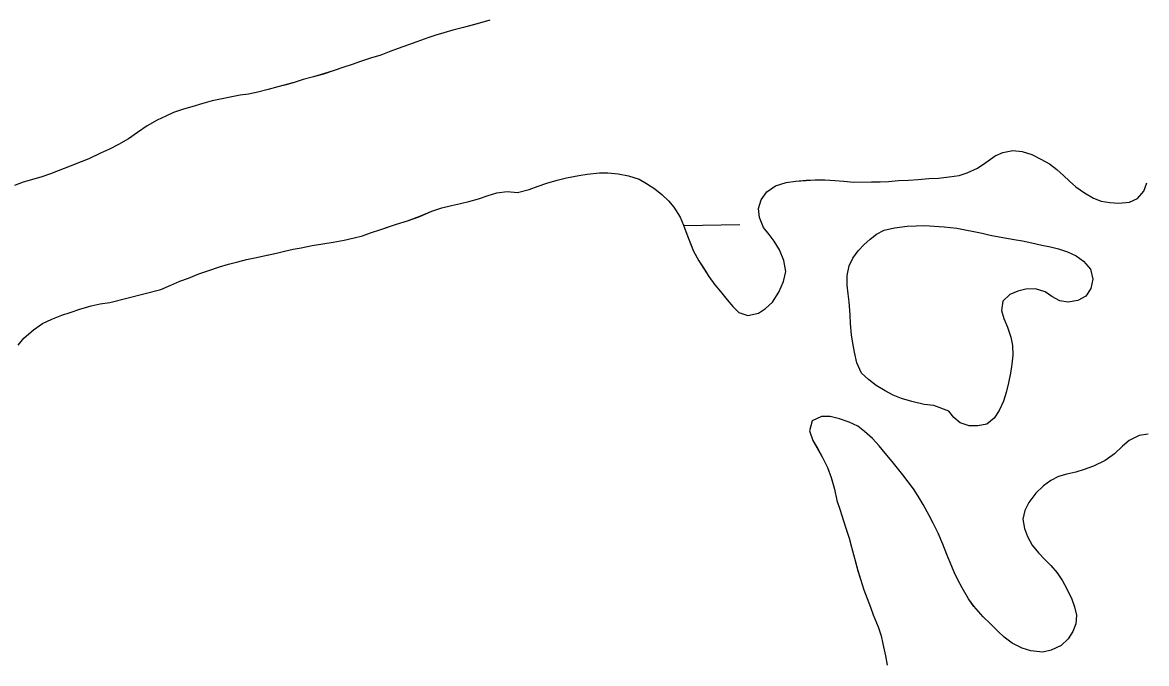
# Model space of a CAD drawing. Extents: x 3855477 to 3893699, y 299188 to 325115.
# Drawn here: x 3875665.5 to 3876078.5, y 306526.3 to 306761.7 of the extents above; entities that cross this region are included whole.
import ezdxf

# ---------------------------------------------------------------- set-up
doc = ezdxf.new("R2010")
doc.units = 0
doc.layers.add('V-TOPO-SHOR', color=7, linetype='Continuous')
doc.layers.add('V-WETL-SWMP', color=7, linetype='Continuous')

msp = doc.modelspace()

# ---------------------------------------------------------------- linework, layer by layer
at = {"layer": 'V-TOPO-SHOR'}
for points in [[(3875837.21, 306762.52), (3875834.23, 306761.7), (3875831.17, 306760.89), (3875827.49, 306759.91), (3875823.64, 306758.93), (3875820.32, 306757.94), (3875817.34, 306757.04), (3875814.36, 306756.05), (3875810.32, 306754.64), (3875807.34, 306753.55), (3875803.57, 306752.14), (3875800.24, 306750.98), (3875797.17, 306749.73), (3875793.4, 306748.58), (3875789.72, 306747.42), (3875786.65, 306746.26), (3875783.23, 306745.18), (3875779.99, 306744.11), (3875776.05, 306742.79), (3875772.37, 306741.8), (3875768.61, 306740.74), (3875765.28, 306739.67), (3875762.3, 306738.85), (3875759.32, 306738.03), (3875755.73, 306737.05), (3875751.97, 306736.15), (3875748.47, 306735.43), (3875745.42, 306734.96), (3875742.36, 306734.41), (3875738.25, 306733.52), (3875735.1, 306732.88), (3875731.69, 306731.98), (3875727.65, 306730.75), (3875724.68, 306729.93), (3875720.91, 306728.6), (3875718.1, 306727.26), (3875714.93, 306725.83), (3875711.33, 306723.72), (3875707.71, 306721.26), (3875704.44, 306718.96), (3875700.75, 306716.94), (3875697.49, 306715.16), (3875694.16, 306713.66), (3875689.85, 306711.64), (3875687.04, 306710.47), (3875683.01, 306708.89), (3875678.62, 306707.22), (3875675.81, 306706.14), (3875672.57, 306705.07), (3875668.72, 306703.91), (3875665.74, 306703.01), (3875662.58, 306701.84)], [(3875970.87, 306703.04), (3875977.48, 306703.18), (3875980.7, 306703.21), (3875983.75, 306703.33), (3875987.4, 306703.7), (3875991.06, 306703.81), (3875994.63, 306704.01), (3875998.55, 306704.38), (3876002.12, 306704.57), (3876006.04, 306705.03), (3876009.7, 306705.57), (3876012.59, 306706.48), (3876016.36, 306708.23), (3876019.53, 306710.27), (3876022.96, 306712.73), (3876025.77, 306713.98), (3876029.43, 306714.7), (3876032.82, 306714.29), (3876036.37, 306713.27), (3876039.73, 306711.56), (3876042.83, 306709.85), (3876045.57, 306707.72), (3876047.97, 306705.5), (3876050.28, 306703.37), (3876052.59, 306701.33), (3876055.77, 306699.1), (3876059.04, 306697.13), (3876061.89, 306696.03), (3876065.1, 306695.54), (3876068.23, 306695.31), (3876072.23, 306695.76), (3876075.22, 306697.1), (3876077.52, 306699.76), (3876078.62, 306702.78)], [(3875663.84, 306643.14), (3875665.97, 306645.71), (3875669.5, 306648.87), (3875672.85, 306651.15), (3875676.18, 306652.75), (3875679.94, 306654.24), (3875683, 306655.23), (3875686.59, 306656.47), (3875690.7, 306657.62), (3875694.01, 306658.43), (3875697.59, 306658.89), (3875716.28, 306663.6), (3875719.96, 306665.18), (3875723.29, 306666.69), (3875726.44, 306667.77), (3875730.29, 306669.35), (3875733.88, 306670.59), (3875737.81, 306671.91), (3875741.22, 306672.9), (3875744.54, 306673.79), (3875747.77, 306674.69), (3875750.83, 306675.33), (3875755.19, 306676.21), (3875758.77, 306676.93), (3875761.74, 306677.66), (3875764.88, 306678.47), (3875767.84, 306678.94), (3875771.86, 306679.83), (3875775.87, 306680.37), (3875779.62, 306680.99), (3875783.72, 306681.79), (3875787.3, 306682.6), (3875790.36, 306683.41), (3875793.33, 306684.4), (3875797.09, 306685.64), (3875799.98, 306686.63), (3875802.86, 306687.62), (3875806.97, 306688.86), (3875811.43, 306690.52), (3875815.9, 306692.35), (3875819.58, 306693.68), (3875823.07, 306694.48), (3875826.38, 306695.21), (3875829.44, 306695.93), (3875833.02, 306697), (3875836.61, 306698.16), (3875839.76, 306699.14), (3875843.59, 306699.6), (3875847.41, 306699.27), (3875851.6, 306700.32), (3875855.02, 306701.57), (3875858.16, 306702.64), (3875861.92, 306703.79), (3875865.33, 306704.6), (3875869.87, 306705.56), (3875872.92, 306706.03), (3875877.45, 306706.47), (3875880.58, 306706.5), (3875884.4, 306706.17), (3875888.21, 306705.41), (3875892.1, 306704.13), (3875894.77, 306702.6), (3875897.78, 306700.64), (3875900.43, 306698.5), (3875902.83, 306696.2), (3875904.78, 306693.82), (3875907.15, 306690.21), (3875908.41, 306687.32), (3875909.56, 306683.91), (3875910.81, 306680.84), (3875912.06, 306677.78), (3875914, 306674.18), (3875915.69, 306671.54), (3875917.72, 306668.37), (3875919.93, 306665.38), (3875921.97, 306662.91), (3875924.44, 306659.82), (3875926.48, 306657.35), (3875928.7, 306655.23), (3875931.99, 306654.12), (3875935.92, 306655.01)], [(3875935.92, 306655.01), (3875938.46, 306656.61), (3875941.03, 306659.01), (3875943.44, 306662.7), (3875945.16, 306666.58), (3875945.92, 306670.31), (3875945.21, 306674.32), (3875943.63, 306678.26), (3875941.69, 306681.42), (3875939.82, 306683.8), (3875937.77, 306686.36), (3875936.28, 306690.13), (3875935.9, 306693.35), (3875936.91, 306696.55), (3875938.96, 306699.47), (3875942.13, 306701.67), (3875946.16, 306702.91), (3875949.64, 306703.46), (3875953.39, 306703.74), (3875956.78, 306703.94), (3875960.34, 306703.96), (3875963.99, 306703.72), (3875967.29, 306703.4), (3875970.87, 306703.04)], [(3876000.31, 306621.02), (3875996.84, 306621.35), (3875992.25, 306622.47), (3875988.53, 306623.58), (3875985.42, 306624.85), (3875982.49, 306626.47), (3875979.22, 306628.35), (3875976.3, 306630.58), (3875973.82, 306632.89), (3875972.06, 306636.66), (3875971.18, 306640.67), (3875970.54, 306643.99), (3875970.07, 306647.04), (3875969.8, 306651.14), (3875969.59, 306654.36), (3875969.24, 306659.06), (3875968.86, 306662.11), (3875968.48, 306665.25), (3875968.46, 306668.82), (3875969.3, 306672.37), (3875970.57, 306675.13), (3875972.53, 306677.79), (3875974.66, 306680.1), (3875976.96, 306682.15), (3875979.34, 306684.02), (3875982.15, 306685.45), (3875985.9, 306686.34), (3875990.52, 306686.86), (3875993.92, 306686.98), (3875997.05, 306687.1), (3876000.53, 306686.95), (3876004.17, 306686.62), (3876008.77, 306686.19), (3876011.89, 306685.53), (3876015.01, 306684.95), (3876018.14, 306684.37), (3876021.08, 306683.63), (3876025.76, 306682.76), (3876029.83, 306681.99), (3876032.96, 306681.5), (3876036.43, 306680.83), (3876040.06, 306679.98), (3876043.27, 306679.32), (3876046.21, 306678.57), (3876049.5, 306677.47), (3876052.69, 306676.02), (3876055.35, 306674.06), (3876057.91, 306671.06), (3876058.8, 306667.48), (3876058.04, 306664.01), (3876056.25, 306661.17), (3876053.27, 306659.57), (3876049.78, 306659.02), (3876046.66, 306659.43), (3876043.73, 306661.04), (3876041.24, 306662.74), (3876037.69, 306663.93), (3876034.21, 306663.82), (3876031.24, 306663.09), (3876028.35, 306661.75), (3876025.78, 306659.36), (3876025.2, 306655.98), (3876026.1, 306653.01), (3876027.44, 306649.77), (3876028.68, 306646.09), (3876029.32, 306643.04), (3876029.34, 306639.55), (3876029.02, 306636.26), (3876028.53, 306632.87), (3876027.86, 306629.41), (3876026.93, 306625.86), (3876025.91, 306622.66), (3876024.37, 306619.2), (3876022.58, 306616.37), (3876019.85, 306614.15), (3876016.53, 306613.52), (3876013.31, 306613.57), (3876010.03, 306614.67), (3876007.71, 306616.63), (3876005.84, 306619.01), (3876000.31, 306621.02)], [(3876079.1, 306610.48), (3876075.79, 306610.02), (3876072.19, 306608.17), (3876069.64, 306606.12), (3876066.8, 306603.31), (3876063.37, 306600.84), (3876059.07, 306598.75), (3876055.66, 306597.59), (3876052.51, 306596.6), (3876049.28, 306595.79), (3876046.23, 306594.97), (3876043.42, 306593.55), (3876040.69, 306591.51), (3876037.86, 306588.78), (3876035.27, 306585.43), (3876033.83, 306582.5), (3876033.08, 306579.3), (3876033.63, 306575.9), (3876034.79, 306572.92), (3876036.56, 306569.76), (3876038.86, 306566.94), (3876041.25, 306564.37), (3876043.38, 306562.25), (3876045.68, 306559.6), (3876047.63, 306556.61), (3876049.15, 306553.97), (3876051.08, 306549.94), (3876052.07, 306547.05), (3876052.8, 306544.08), (3876052.57, 306540.87), (3876051.47, 306538.02), (3876049.69, 306535.36), (3876047.21, 306532.88), (3876043.44, 306531.12), (3876040.39, 306530.48), (3876035.96, 306530.91), (3876032.85, 306531.92), (3876029.14, 306533.72), (3876026.22, 306535.95), (3876023.83, 306538.16), (3876021.01, 306540.99), (3876018.45, 306543.48), (3876015.12, 306547.28), (3876013.08, 306550.01), (3876010.81, 306554.04), (3876009.21, 306557.03), (3876007.78, 306559.84), (3876006.37, 306563.34), (3876005.12, 306566.32), (3876003.7, 306570.17), (3876001.95, 306574.2), (3876000.1, 306577.8), (3875998.68, 306580.69), (3875996.48, 306584.73), (3875994.63, 306587.72), (3875992.85, 306590.44), (3875990.98, 306593), (3875989.03, 306595.55), (3875986.98, 306598.03), (3875985.03, 306600.41), (3875982.47, 306603.5), (3875980.26, 306606.23), (3875977.79, 306608.97), (3875974.88, 306611.54), (3875972.48, 306613.5), (3875969.29, 306614.95), (3875965.66, 306616.14), (3875962.28, 306616.98), (3875959.06, 306617.04), (3875955.64, 306615.36), (3875954.71, 306611.73), (3875955.95, 306608.14), (3875957.72, 306605.07), (3875959.49, 306601.99), (3875961.34, 306598.31), (3875962.67, 306594.63), (3875963.81, 306590.35), (3875964.78, 306586.16), (3875965.77, 306583.01), (3875967.17, 306578.73), (3875968.16, 306575.67)], [(3875968.16, 306575.67), (3875969.31, 306572.26), (3875970.12, 306569.02), (3875971.18, 306564.92), (3875972.49, 306560.38), (3875973.39, 306557.23), (3875974.63, 306553.38), (3875975.88, 306550.14), (3875977.12, 306546.99), (3875978.03, 306544.11), (3875979.86, 306539.73), (3875981.02, 306536.49), (3875981.58, 306533.52), (3875982.63, 306529.07), (3875983.18, 306525.67)]]:
    msp.add_lwpolyline(points, dxfattribs=at)
at = {"layer": 'V-WETL-SWMP'}
for p, q in [((3875834.24, 306761.7), (3875827.5, 306759.91)), ((3875820.32, 306757.94), (3875817.34, 306757.04)), ((3875823.64, 306758.93), (3875820.32, 306757.94)), ((3875827.5, 306759.91), (3875823.64, 306758.93)), ((3875807.34, 306753.56), (3875803.57, 306752.14)), ((3875810.33, 306754.64), (3875807.34, 306753.56)), ((3875814.36, 306756.05), (3875810.33, 306754.64)), ((3875817.34, 306757.04), (3875814.36, 306756.05)), ((3875797.17, 306749.73), (3875793.4, 306748.58)), ((3875800.24, 306750.98), (3875797.17, 306749.73)), ((3875803.57, 306752.14), (3875800.24, 306750.98)), ((3875783.24, 306745.18), (3875779.99, 306744.11)), ((3875786.65, 306746.26), (3875783.24, 306745.18)), ((3875789.72, 306747.42), (3875786.65, 306746.26)), ((3875793.4, 306748.58), (3875789.72, 306747.42)), ((3875768.61, 306740.74), (3875765.28, 306739.66)), ((3875772.37, 306741.8), (3875768.61, 306740.74)), ((3875776.05, 306742.78), (3875772.37, 306741.8)), ((3875779.99, 306744.11), (3875776.05, 306742.78)), ((3875755.73, 306737.05), (3875751.97, 306736.15)), ((3875759.32, 306738.03), (3875755.73, 306737.05)), ((3875765.28, 306739.66), (3875759.32, 306738.03)), ((3875735.1, 306732.88), (3875731.68, 306731.98)), ((3875738.25, 306733.52), (3875735.1, 306732.88)), ((3875742.36, 306734.41), (3875738.25, 306733.52)), ((3875745.42, 306734.96), (3875742.36, 306734.41)), ((3875748.47, 306735.43), (3875745.42, 306734.96)), ((3875751.97, 306736.15), (3875748.47, 306735.43)), ((3875720.91, 306728.6), (3875718.1, 306727.26)), ((3875724.68, 306729.93), (3875720.91, 306728.6)), ((3875727.66, 306730.75), (3875724.68, 306729.93)), ((3875731.68, 306731.98), (3875727.66, 306730.75)), ((3875714.93, 306725.83), (3875711.33, 306723.72)), ((3875718.1, 306727.26), (3875714.93, 306725.83)), ((3875707.71, 306721.26), (3875704.44, 306718.96)), ((3875711.33, 306723.72), (3875707.71, 306721.26)), ((3875700.75, 306716.94), (3875697.49, 306715.16)), ((3875704.44, 306718.96), (3875700.75, 306716.94)), ((3875694.16, 306713.66), (3875689.85, 306711.64)), ((3875697.49, 306715.16), (3875694.16, 306713.66)), ((3876019.53, 306710.27), (3876022.96, 306712.73)), ((3876022.96, 306712.73), (3876025.77, 306713.98)), ((3876025.77, 306713.98), (3876029.43, 306714.7)), ((3876029.43, 306714.7), (3876032.82, 306714.29)), ((3876032.82, 306714.29), (3876036.37, 306713.27)), ((3876036.37, 306713.27), (3876039.73, 306711.56)), ((3875683.01, 306708.89), (3875678.62, 306707.22)), ((3875687.04, 306710.47), (3875683.01, 306708.89)), ((3875689.85, 306711.64), (3875687.04, 306710.47)), ((3876012.59, 306706.47), (3876016.36, 306708.23)), ((3876016.36, 306708.23), (3876019.53, 306710.27)), ((3876039.73, 306711.56), (3876042.83, 306709.85)), ((3876042.83, 306709.85), (3876045.57, 306707.72)), ((3876045.57, 306707.72), (3876047.97, 306705.5)), ((3875668.72, 306703.91), (3875665.74, 306703.01)), ((3875672.57, 306705.06), (3875668.72, 306703.91)), ((3875675.81, 306706.14), (3875672.57, 306705.06)), ((3875678.62, 306707.22), (3875675.81, 306706.14)), ((3875858.16, 306702.64), (3875861.92, 306703.79)), ((3875861.92, 306703.79), (3875865.33, 306704.6)), ((3875865.33, 306704.6), (3875869.87, 306705.56)), ((3875869.87, 306705.56), (3875872.92, 306706.03)), ((3875872.92, 306706.03), (3875877.45, 306706.47)), ((3875877.45, 306706.47), (3875880.58, 306706.5)), ((3875880.58, 306706.5), (3875884.4, 306706.17)), ((3875884.4, 306706.17), (3875888.21, 306705.41)), ((3875888.21, 306705.41), (3875892.1, 306704.13)), ((3875892.1, 306704.13), (3875894.77, 306702.6)), ((3875949.64, 306703.45), (3875953.39, 306703.73)), ((3875953.39, 306703.73), (3875956.78, 306703.94)), ((3875956.78, 306703.94), (3875960.35, 306703.96)), ((3875960.35, 306703.96), (3875963.99, 306703.72)), ((3875963.99, 306703.72), (3875967.29, 306703.4)), ((3875983.75, 306703.33), (3875987.4, 306703.7)), ((3875987.4, 306703.7), (3875991.06, 306703.81)), ((3875991.06, 306703.81), (3875994.63, 306704.01)), ((3875994.63, 306704.01), (3875998.55, 306704.38)), ((3875998.55, 306704.38), (3876002.12, 306704.57)), ((3876002.12, 306704.57), (3876006.04, 306705.03)), ((3876006.04, 306705.03), (3876009.7, 306705.57)), ((3876009.7, 306705.57), (3876012.59, 306706.47)), ((3876047.97, 306705.5), (3876050.28, 306703.37)), ((3875665.74, 306703.01), (3875662.58, 306701.84)), ((3875839.76, 306699.14), (3875843.59, 306699.6)), ((3875843.59, 306699.6), (3875847.41, 306699.27)), ((3875847.41, 306699.27), (3875851.6, 306700.32)), ((3875851.6, 306700.32), (3875855.02, 306701.57)), ((3875855.02, 306701.57), (3875858.16, 306702.64)), ((3875894.77, 306702.6), (3875897.78, 306700.63)), ((3875897.78, 306700.63), (3875900.43, 306698.5)), ((3875936.91, 306696.55), (3875938.97, 306699.47)), ((3875938.97, 306699.47), (3875942.13, 306701.67)), ((3875942.13, 306701.67), (3875946.16, 306702.91)), ((3875946.16, 306702.91), (3875949.64, 306703.45)), ((3875967.29, 306703.4), (3875970.87, 306703.04)), ((3875970.87, 306703.04), (3875977.48, 306703.18)), ((3875977.48, 306703.18), (3875980.7, 306703.21)), ((3875980.7, 306703.21), (3875983.75, 306703.33)), ((3876050.28, 306703.37), (3876052.59, 306701.33)), ((3876052.59, 306701.33), (3876055.77, 306699.1)), ((3876075.22, 306697.1), (3876077.53, 306699.76)), ((3876077.53, 306699.76), (3876078.62, 306702.78)), ((3875826.39, 306695.21), (3875829.44, 306695.93)), ((3875829.44, 306695.93), (3875833.03, 306697)), ((3875833.03, 306697), (3875836.61, 306698.15)), ((3875836.61, 306698.15), (3875839.76, 306699.14)), ((3875900.43, 306698.5), (3875902.83, 306696.2)), ((3875902.83, 306696.2), (3875904.78, 306693.82)), ((3875935.9, 306693.35), (3875936.91, 306696.55)), ((3876055.77, 306699.1), (3876059.04, 306697.13)), ((3876059.04, 306697.13), (3876061.89, 306696.03)), ((3876061.89, 306696.03), (3876065.1, 306695.54)), ((3876065.1, 306695.54), (3876068.23, 306695.31)), ((3876068.23, 306695.31), (3876072.24, 306695.76)), ((3876072.24, 306695.76), (3876075.22, 306697.1)), ((3875811.44, 306690.51), (3875815.9, 306692.35)), ((3875815.9, 306692.35), (3875819.58, 306693.67)), ((3875819.58, 306693.67), (3875823.07, 306694.48)), ((3875823.07, 306694.48), (3875826.39, 306695.21)), ((3875904.78, 306693.82), (3875907.15, 306690.21)), ((3875936.28, 306690.13), (3875935.9, 306693.35)), ((3875797.09, 306685.64), (3875802.86, 306687.62)), ((3875802.86, 306687.62), (3875806.97, 306688.86)), ((3875806.97, 306688.86), (3875811.44, 306690.51)), ((3875907.15, 306690.21), (3875908.41, 306687.32)), ((3875908.41, 306687.32), (3875909.56, 306683.91)), ((3875908.45, 306687.18), (3875929.03, 306687.52)), ((3875937.78, 306686.36), (3875936.28, 306690.13)), ((3875787.3, 306682.6), (3875790.36, 306683.41)), ((3875790.36, 306683.41), (3875793.33, 306684.4)), ((3875793.33, 306684.4), (3875797.09, 306685.64)), ((3875909.56, 306683.91), (3875912.06, 306677.78)), ((3875939.82, 306683.8), (3875937.78, 306686.36)), ((3875941.69, 306681.42), (3875939.82, 306683.8)), ((3875764.88, 306678.47), (3875767.85, 306678.94)), ((3875767.85, 306678.94), (3875771.86, 306679.83)), ((3875771.86, 306679.83), (3875775.87, 306680.36)), ((3875775.87, 306680.36), (3875779.62, 306680.99)), ((3875779.62, 306680.99), (3875783.72, 306681.79)), ((3875783.72, 306681.79), (3875787.3, 306682.6)), ((3875943.63, 306678.26), (3875941.69, 306681.42)), ((3875744.54, 306673.79), (3875747.77, 306674.69)), ((3875747.77, 306674.69), (3875750.83, 306675.33)), ((3875750.83, 306675.33), (3875758.77, 306676.93)), ((3875758.77, 306676.93), (3875761.74, 306677.66)), ((3875761.74, 306677.66), (3875764.88, 306678.47)), ((3875912.06, 306677.78), (3875914, 306674.18)), ((3875945.21, 306674.32), (3875943.63, 306678.26)), ((3875730.29, 306669.35), (3875733.88, 306670.59)), ((3875733.88, 306670.59), (3875737.81, 306671.91)), ((3875737.81, 306671.91), (3875741.22, 306672.89)), ((3875741.22, 306672.89), (3875744.54, 306673.79)), ((3875914, 306674.18), (3875917.72, 306668.37)), ((3875945.93, 306670.31), (3875945.21, 306674.32)), ((3875719.96, 306665.18), (3875723.29, 306666.69)), ((3875723.29, 306666.69), (3875726.44, 306667.76)), ((3875726.44, 306667.76), (3875730.29, 306669.35)), ((3875917.72, 306668.37), (3875919.93, 306665.38)), ((3875943.44, 306662.7), (3875945.16, 306666.58)), ((3875945.16, 306666.58), (3875945.93, 306670.31)), ((3875697.59, 306658.89), (3875716.28, 306663.6)), ((3875716.28, 306663.6), (3875719.96, 306665.18)), ((3875919.93, 306665.38), (3875921.97, 306662.91)), ((3875921.97, 306662.91), (3875924.44, 306659.82)), ((3875941.03, 306659), (3875943.44, 306662.7)), ((3875690.7, 306657.62), (3875694.02, 306658.43)), ((3875694.02, 306658.43), (3875697.59, 306658.89)), ((3875924.44, 306659.82), (3875926.48, 306657.35)), ((3875938.47, 306656.62), (3875941.03, 306659)), ((3875676.18, 306652.75), (3875679.94, 306654.24)), ((3875679.94, 306654.24), (3875683, 306655.23)), ((3875683, 306655.23), (3875686.59, 306656.47)), ((3875686.59, 306656.47), (3875690.7, 306657.62)), ((3875926.48, 306657.35), (3875928.7, 306655.22)), ((3875928.7, 306655.22), (3875931.99, 306654.12)), ((3875931.99, 306654.12), (3875935.92, 306655.01)), ((3875935.92, 306655.01), (3875938.47, 306656.62)), ((3875669.5, 306648.86), (3875672.85, 306651.15)), ((3875672.85, 306651.15), (3875676.18, 306652.75)), ((3875663.84, 306643.14), (3875665.97, 306645.71)), ((3875665.97, 306645.71), (3875669.5, 306648.86)), ((3875959.07, 306617.04), (3875955.64, 306615.36)), ((3875962.28, 306616.98), (3875959.07, 306617.04)), ((3875965.66, 306616.14), (3875962.28, 306616.98)), ((3875955.64, 306615.36), (3875954.71, 306611.73)), ((3875969.29, 306614.94), (3875965.66, 306616.14)), ((3875972.48, 306613.5), (3875969.29, 306614.94)), ((3875974.88, 306611.54), (3875972.48, 306613.5)), ((3875954.71, 306611.73), (3875955.95, 306608.14)), ((3875977.79, 306608.97), (3875974.88, 306611.54)), ((3875980.26, 306606.23), (3875977.79, 306608.97)), ((3876075.79, 306610.01), (3876072.19, 306608.16)), ((3876079.1, 306610.48), (3876075.79, 306610.01)), ((3875955.95, 306608.14), (3875959.49, 306601.99)), ((3875982.47, 306603.5), (3875980.26, 306606.23)), ((3876069.64, 306606.12), (3876066.8, 306603.3)), ((3876072.19, 306608.16), (3876069.64, 306606.12)), ((3875959.49, 306601.99), (3875961.34, 306598.31)), ((3875985.03, 306600.41), (3875982.47, 306603.5)), ((3875986.98, 306598.03), (3875985.03, 306600.41)), ((3876063.37, 306600.84), (3876059.07, 306598.75)), ((3876066.8, 306603.3), (3876063.37, 306600.84)), ((3875961.34, 306598.31), (3875962.67, 306594.63)), ((3875989.03, 306595.55), (3875986.98, 306598.03)), ((3876052.51, 306596.6), (3876049.28, 306595.79)), ((3876055.66, 306597.59), (3876052.51, 306596.6)), ((3876059.07, 306598.75), (3876055.66, 306597.59)), ((3875962.67, 306594.63), (3875963.81, 306590.35)), ((3875990.98, 306593), (3875989.03, 306595.55)), ((3875992.85, 306590.44), (3875990.98, 306593)), ((3876043.42, 306593.55), (3876040.69, 306591.51)), ((3876046.23, 306594.97), (3876043.42, 306593.55)), ((3876049.28, 306595.79), (3876046.23, 306594.97)), ((3875963.81, 306590.35), (3875964.78, 306586.16)), ((3875994.63, 306587.72), (3875992.85, 306590.44)), ((3876037.86, 306588.78), (3876035.28, 306585.43)), ((3876040.69, 306591.51), (3876037.86, 306588.78)), ((3875964.78, 306586.16), (3875965.77, 306583.01)), ((3875996.49, 306584.73), (3875994.63, 306587.72)), ((3875998.68, 306580.69), (3875996.49, 306584.73)), ((3876035.28, 306585.43), (3876033.83, 306582.5)), ((3875965.77, 306583.01), (3875967.17, 306578.73)), ((3876000.1, 306577.8), (3875998.68, 306580.69)), ((3876033.83, 306582.5), (3876033.08, 306579.3)), ((3875967.17, 306578.73), (3875968.16, 306575.67)), ((3875968.16, 306575.67), (3875969.31, 306572.26)), ((3876001.95, 306574.2), (3876000.1, 306577.8)), ((3876033.08, 306579.3), (3876033.63, 306575.9)), ((3876033.63, 306575.9), (3876034.79, 306572.92)), ((3875969.31, 306572.26), (3875970.13, 306569.02)), ((3876003.71, 306570.17), (3876001.95, 306574.2)), ((3876034.79, 306572.92), (3876036.56, 306569.76)), ((3875970.13, 306569.02), (3875971.18, 306564.92)), ((3876005.12, 306566.32), (3876003.71, 306570.17)), ((3876036.56, 306569.76), (3876038.86, 306566.94)), ((3875971.18, 306564.92), (3875972.49, 306560.37)), ((3876006.37, 306563.34), (3876005.12, 306566.32)), ((3876007.78, 306559.84), (3876006.37, 306563.34)), ((3876038.86, 306566.94), (3876041.25, 306564.37)), ((3876041.25, 306564.37), (3876043.38, 306562.25)), ((3875972.49, 306560.37), (3875973.39, 306557.23)), ((3876009.21, 306557.03), (3876007.78, 306559.84)), ((3876043.38, 306562.25), (3876045.69, 306559.6)), ((3876045.69, 306559.6), (3876047.63, 306556.61)), ((3875973.39, 306557.23), (3875974.63, 306553.38)), ((3876010.81, 306554.04), (3876009.21, 306557.03)), ((3876047.63, 306556.61), (3876049.15, 306553.97)), ((3875974.63, 306553.38), (3875975.88, 306550.14)), ((3876013.09, 306550), (3876010.81, 306554.04)), ((3876049.15, 306553.97), (3876051.08, 306549.94)), ((3875975.88, 306550.14), (3875977.12, 306546.99)), ((3875977.12, 306546.99), (3875978.03, 306544.11)), ((3876015.12, 306547.27), (3876013.09, 306550)), ((3876018.45, 306543.48), (3876015.12, 306547.27)), ((3876051.08, 306549.94), (3876052.07, 306547.05)), ((3876052.07, 306547.05), (3876052.8, 306544.08)), ((3875978.03, 306544.11), (3875979.86, 306539.73)), ((3876021.01, 306541), (3876018.45, 306543.48)), ((3876052.8, 306544.08), (3876052.57, 306540.87)), ((3875979.86, 306539.73), (3875981.02, 306536.49)), ((3876023.83, 306538.16), (3876021.01, 306541)), ((3876052.57, 306540.87), (3876051.48, 306538.02)), ((3875981.02, 306536.49), (3875981.58, 306533.52)), ((3876026.23, 306535.95), (3876023.83, 306538.16)), ((3876029.14, 306533.72), (3876026.23, 306535.95)), ((3876049.69, 306535.36), (3876047.21, 306532.88)), ((3876051.48, 306538.02), (3876049.69, 306535.36)), ((3875981.58, 306533.52), (3875982.63, 306529.07)), ((3876032.85, 306531.92), (3876029.14, 306533.72)), ((3876035.96, 306530.91), (3876032.85, 306531.92)), ((3876040.39, 306530.48), (3876035.96, 306530.91)), ((3876043.44, 306531.12), (3876040.39, 306530.48)), ((3876047.21, 306532.88), (3876043.44, 306531.12)), ((3875982.63, 306529.07), (3875983.18, 306525.67))]:
    msp.add_line(p, q, dxfattribs=at)
msp.add_lwpolyline([(3876005.84, 306619.01), (3876000.31, 306621.02), (3875996.84, 306621.35), (3875992.25, 306622.47), (3875988.53, 306623.58), (3875985.42, 306624.85), (3875982.49, 306626.47), (3875979.22, 306628.35), (3875976.3, 306630.58), (3875973.82, 306632.89), (3875972.06, 306636.66), (3875971.18, 306640.67), (3875970.54, 306643.99), (3875970.07, 306647.04), (3875969.79, 306651.14), (3875969.59, 306654.36), (3875969.24, 306659.06), (3875968.86, 306662.11), (3875968.48, 306665.25), (3875968.46, 306668.82), (3875969.3, 306672.37), (3875970.57, 306675.13), (3875972.53, 306677.79), (3875974.66, 306680.1), (3875976.96, 306682.15), (3875979.34, 306684.02), (3875982.15, 306685.45), (3875985.9, 306686.34), (3875990.52, 306686.86), (3875993.92, 306686.98), (3875997.05, 306687.1), (3876000.52, 306686.95), (3876004.17, 306686.62), (3876008.77, 306686.19), (3876011.89, 306685.53), (3876015.01, 306684.95), (3876018.14, 306684.37), (3876021.08, 306683.63), (3876025.76, 306682.76), (3876029.83, 306681.99), (3876032.96, 306681.5), (3876036.43, 306680.83), (3876040.06, 306679.98), (3876043.27, 306679.32), (3876046.21, 306678.57), (3876049.5, 306677.47), (3876052.69, 306676.02), (3876055.35, 306674.06), (3876057.91, 306671.06), (3876058.8, 306667.48), (3876058.04, 306664.01), (3876056.25, 306661.17), (3876053.27, 306659.57), (3876049.78, 306659.02), (3876046.66, 306659.43), (3876043.73, 306661.04), (3876041.24, 306662.74), (3876037.69, 306663.93), (3876034.21, 306663.82), (3876031.24, 306663.09), (3876028.35, 306661.75), (3876025.78, 306659.36), (3876025.2, 306655.98), (3876026.1, 306653.01), (3876027.44, 306649.77), (3876028.68, 306646.09), (3876029.32, 306643.04), (3876029.34, 306639.55), (3876029.02, 306636.26), (3876028.53, 306632.87), (3876027.86, 306629.41), (3876026.93, 306625.86), (3876025.91, 306622.66), (3876024.37, 306619.2), (3876022.58, 306616.36), (3876019.85, 306614.15), (3876016.53, 306613.52), (3876013.31, 306613.57), (3876010.03, 306614.67), (3876007.71, 306616.63)], close=True, dxfattribs=at)

doc.saveas('drawing.dxf')
